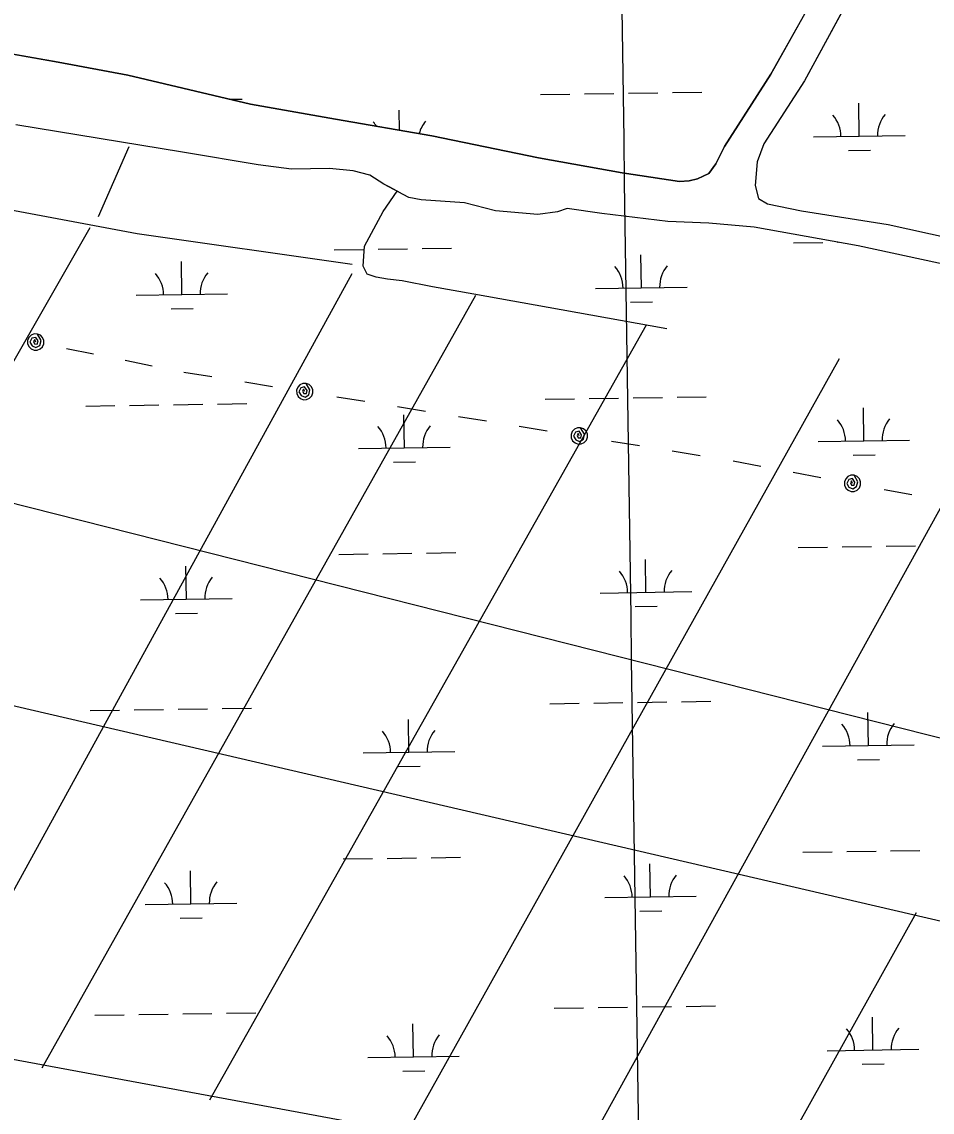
# Model space of a CAD drawing. Extents: x 3807117 to 3845308, y 337856 to 363736.
# Drawn here: x 3815771 to 3816766, y 358678 to 359869 of the extents above; entities that cross this region are included whole.
import ezdxf

# ---------------------------------------------------------------- set-up
doc = ezdxf.new("R2010")
doc.units = 0
for name, color, linetype in [('V-GRID-MAJR', 7, 'Continuous'), ('V-SITE-VEGE', 7, 'Continuous'), ('V-TOPO-SHOR', 7, 'Continuous'), ('V-UTIL-LINE', 7, 'Continuous'), ('V-WETL-SWMP', 7, 'Continuous')]:
    doc.layers.add(name, color=color, linetype=linetype)

msp = doc.modelspace()

# ---------------------------------------------------------------- linework, layer by layer
at = {"layer": 'V-GRID-MAJR'}
msp.add_spline([(3816669.932, 343360.875), (3816580.929, 349419.092), (3816491.898, 355479.234), (3816402.867, 361539.376), (3816402.839, 361541.303)], degree=3, dxfattribs=at)
at = {"layer": 'V-SITE-VEGE'}
msp.add_lwpolyline([(3816618.296728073, 358576.3492269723), (3815717.964817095, 358743.3462749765), (3815703.4433346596, 358757.86775741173), (3815609.0536988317, 358779.6499810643), (3815550.9677690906, 358765.1284986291), (3815492.8818393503, 358721.5640513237), (3815434.7959096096, 358656.2173803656)], dxfattribs=at)
at = {"layer": 'V-TOPO-SHOR'}
msp.add_line((3815888.276588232, 359731.812526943), (3815854.758547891, 359655.6351625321), dxfattribs=at)
for points in [[(3817006.4280000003, 358832.61), (3815574.8200000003, 359164.702), (3814845.707, 359354.906), (3813743.801, 359706.087), (3813187.7, 359890.163), (3812110.295, 360242.369), (3811165.8140000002, 360550.201), (3811113.595, 360566.898)], [(3817231.3740000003, 360466.441), (3817205.522, 360462.78500000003), (3817179.699, 360454.235), (3817152.563, 360431.689), (3817094.1210000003, 360382.375), (3817047.42, 360356.912), (3817017.423, 360344.837), (3816992.294, 360336.989), (3816972.036, 360333.368), (3816947.568, 360331.818), (3816932.9, 360328.93), (3816916.146, 360323.933), (3816907.794, 360317.586), (3816895.369, 360290.936), (3816863.631, 360220.804), (3816784.058, 360082.543), (3816713.449, 359964.618), (3816626.321, 359803.929), (3816581.988, 359735.121), (3816574.414, 359715.493), (3816572.477, 359689.606), (3816576.059, 359675.641)], [(3814170.255, 360455.279), (3814287.6070000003, 360402.363), (3814391.001, 360354.239), (3814509.0840000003, 360295.755), (3814606.161, 360255.253), (3814669.045, 360224.294), (3814703.96, 360210.576), (3814747.287, 360187.858), (3814833.934, 360144.506), (3814997.4280000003, 360064.705), (3815121.059, 360010.43700000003), (3815202.781, 359974.716), (3815251.734, 359943.673), (3815270.623, 359930.553), (3815284.6040000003, 359922.279), (3815299.276, 359915.404), (3815321.5870000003, 359912.06), (3815369.703, 359903.99700000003), (3815477.833, 359878.192), (3815566.362, 359868.288), (3815669.575, 359849.418), (3815811.137, 359824.516)], [(3816500.17, 359695.01300000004), (3816509.2120000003, 359697.159), (3816521.717, 359702.80700000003), (3816529.315, 359713.303), (3816538.951, 359732.172), (3816589.316, 359811.196), (3816694.741, 359998.532)], [(3815106.869, 359826.965), (3815336.752469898, 359731.812526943), (3815425.1182126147, 359725.71833779), (3815897.417871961, 359637.3525950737), (3816132.0441543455, 359603.83455473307)], [(3815811.137, 359824.516), (3815887.153, 359810.354), (3816021.096, 359778.44), (3816113.844, 359762.294), (3816219.14, 359744.134), (3816335.622, 359719.773), (3816426.975, 359703.618), (3816489.725, 359694.253), (3816500.17, 359695.01300000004)], [(3816181.415, 359683.57300000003), (3816173.5160000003, 359687.76300000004), (3816166.844, 359691.304), (3816151.398, 359700.999), (3816133.185, 359705.781), (3816107.294, 359708.42100000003), (3816066.037, 359707.467), (3816029.642, 359712.13800000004), (3815947.032, 359726.316), (3815765.018, 359755.965)], [(3817096.449, 359004.62), (3815275.901, 359465.665), (3814434.0377258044, 359705.1763906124)], [(3816475.736, 359533.30700000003), (3816360.433, 359554.116), (3816265.0840000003, 359571.064), (3816220.002, 359579.155), (3816186.884, 359585.72500000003), (3816170.932, 359587.62), (3816158.566, 359589.537), (3816148.582, 359593.061), (3816144.144, 359601.802), (3816145.6040000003, 359623.331), (3816166.094, 359661.317), (3816181.415, 359683.57300000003)], [(3817311.346, 359517.918), (3817265.848, 359524.631), (3817194.457, 359533.985), (3817136.392, 359537.12200000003), (3817066.403, 359545.783), (3816997.0700000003, 359561.44), (3816914.448, 359577.718), (3816853.512, 359592.727), (3816791.22, 359600.735), (3816684.7770000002, 359623.859), (3816571.359, 359644.14), (3816521.676, 359648.73), (3816476.9050000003, 359650.553), (3816404.819, 359659.199), (3816367.022, 359664.563), (3816356.554, 359661.002), (3816334.893, 359658.071), (3816288.71, 359661.983), (3816255.086, 359670.867), (3816207.511, 359674.07), (3816194.207, 359676.78500000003), (3816187.295, 359680.453), (3816181.415, 359683.57300000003)], [(3816576.059, 359675.641), (3816585.924, 359669.871), (3816622.9990000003, 359661.942), (3816717.504, 359647.139), (3816785.432, 359632.172), (3816833.011, 359628.268), (3816870.1350000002, 359618.706), (3816900.978, 359607.006), (3816954.214, 359593.348), (3816999.727, 359584.53500000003), (3817023.524, 359581.18700000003), (3817040.343, 359575.694), (3817057.859, 359570.208), (3817076.768, 359566.128), (3817098.469, 359562.765), (3817145.323, 359563.054), (3817197.111, 359557.078), (3817263.593, 359549.795), (3817307.715, 359539.578)], [(3815236.165, 358577.234), (3815846.021, 359643.742)], [(3815683.202, 358775.905), (3816132.224, 359593.574)], [(3815793.687, 358726.094), (3816267.1070000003, 359570.098)], [(3815976.724, 358691.373), (3816453.56, 359537.652)], [(3816187.7320000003, 358646.781), (3816664.644, 359500.92100000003)], [(3816379.098, 358621.482), (3816847.759, 359469.056)], [(3816567.9420000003, 358571.968), (3816748.497, 358895.903)]]:
    msp.add_lwpolyline(points, dxfattribs=at)
at = {"layer": 'V-UTIL-LINE'}
for points in [[(3815786.615, 359518.73), (3815785.481, 359521.374), (3815784.256, 359519.396), (3815785.4020000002, 359516.901), (3815788.318, 359516.64), (3815789.15, 359519.934), (3815786.656, 359523.904), (3815782.501, 359522.93200000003), (3815780.301, 359518.59500000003), (3815782.6380000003, 359514.657), (3815786.722, 359512.83900000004), (3815790.977, 359515.11100000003), (3815792.386, 359520.433), (3815788.403, 359527.55100000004), (3815784.892, 359527.563), (3815781.642, 359526.231), (3815779.15, 359523.757), (3815777.795, 359520.518), (3815777.782, 359517.007), (3815779.114, 359513.757), (3815781.588, 359511.265), (3815784.827, 359509.909), (3815788.339, 359509.896), (3815791.588, 359511.228), (3815794.08, 359513.703), (3815795.436, 359516.942), (3815795.449, 359520.453), (3815794.117, 359523.703), (3815791.643, 359526.195), (3815788.403, 359527.55100000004)], [(3815820.3570000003, 359511.89), (3815849.773, 359505.92600000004)], [(3815884.381, 359498.911), (3815913.7970000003, 359492.94800000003)], [(3815948.404, 359485.93200000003), (3815978.935, 359481.004)], [(3816014.853, 359475.207), (3816045.384, 359470.279)], [(3816080.4050000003, 359464.626), (3816079.166, 359467.223), (3816078.02, 359465.197), (3816079.265, 359462.75), (3816082.19, 359462.606), (3816082.89, 359465.931), (3816080.239, 359469.798), (3816076.126, 359468.66000000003), (3816074.102, 359464.238), (3816076.593, 359460.397), (3816080.747, 359458.744), (3816084.9080000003, 359461.184), (3816086.103, 359466.559), (3816081.839, 359473.511), (3816078.33, 359473.384), (3816075.136, 359471.923), (3816072.745, 359469.351), (3816071.52, 359466.06), (3816071.647, 359462.55100000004), (3816073.108, 359459.357), (3816075.68, 359456.966), (3816078.971, 359455.741), (3816082.48, 359455.868), (3816085.674, 359457.329), (3816088.065, 359459.901), (3816089.29, 359463.192), (3816089.162, 359466.701), (3816087.702, 359469.895), (3816085.13, 359472.286), (3816081.839, 359473.511)], [(3816115.426, 359458.973), (3816145.9560000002, 359454.04600000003)], [(3816181.875, 359448.248), (3816212.406, 359443.32)], [(3816248.324, 359437.522), (3816278.855, 359432.59500000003)], [(3816314.774, 359426.797), (3816345.305, 359421.869)], [(3816380.325, 359416.217), (3816379.086, 359418.813), (3816377.941, 359416.788), (3816379.186, 359414.34), (3816382.11, 359414.196), (3816382.81, 359417.521), (3816380.159, 359421.38800000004), (3816376.0470000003, 359420.251), (3816374.022, 359415.829), (3816376.514, 359411.988), (3816380.668, 359410.335), (3816384.829, 359412.775), (3816386.023, 359418.14900000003), (3816381.7600000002, 359425.102), (3816378.25, 359424.974), (3816375.057, 359423.51300000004), (3816372.665, 359420.941), (3816371.44, 359417.651), (3816371.568, 359414.141), (3816373.029, 359410.94800000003), (3816375.6, 359408.55700000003), (3816378.8910000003, 359407.332), (3816382.4, 359407.45900000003), (3816385.594, 359408.92), (3816387.985, 359411.492), (3816389.21, 359414.782), (3816389.083, 359418.292), (3816387.622, 359421.485), (3816385.0500000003, 359423.876), (3816381.7600000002, 359425.102)], [(3816415.346, 359410.564), (3816445.877, 359405.636)], [(3816481.796, 359399.838), (3816512.326, 359394.911)], [(3816548.245, 359389.113), (3816578.432, 359383.402)], [(3816613.946, 359376.684), (3816644.133, 359370.974)], [(3816678.7600000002, 359364.423), (3816677.591, 359367.052), (3816676.392, 359365.058), (3816677.5700000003, 359362.578), (3816680.49, 359362.356), (3816681.279, 359365.661), (3816678.733, 359369.597), (3816674.591, 359368.571), (3816672.448, 359364.206), (3816674.836, 359360.299), (3816678.943, 359358.534), (3816683.169, 359360.862), (3816684.507, 359366.202), (3816680.433, 359373.266), (3816676.921, 359373.233), (3816673.69, 359371.859), (3816671.23, 359369.353), (3816669.917, 359366.096), (3816669.949, 359362.585), (3816671.324, 359359.353), (3816673.83, 359356.893), (3816677.0870000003, 359355.58), (3816680.598, 359355.613), (3816683.83, 359356.987), (3816686.29, 359359.494), (3816687.603, 359362.75), (3816687.5700000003, 359366.262), (3816686.196, 359369.493), (3816683.6890000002, 359371.953), (3816680.433, 359373.266)], [(3816713.386, 359357.873), (3816743.573, 359352.162)]]:
    msp.add_lwpolyline(points, dxfattribs=at)
at = {"layer": 'V-WETL-SWMP'}
for p, q in [((3816694.741, 359998.533), (3816589.316, 359811.196)), ((3816713.4499928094, 359964.61697940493), (3816626.321019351, 359803.93005542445)), ((3815811.137, 359824.516), (3815669.575, 359849.418)), ((3815887.153, 359810.355), (3815811.137, 359824.516)), ((3816021.096, 359778.44000000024), (3815887.153, 359810.355)), ((3816589.316, 359811.196), (3816538.951, 359732.17100000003)), ((3816626.321019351, 359803.93005542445), (3816581.987031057, 359735.1210889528)), ((3816338.0429451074, 359789.0640848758), (3816370.0393542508, 359789.54346146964)), ((3816386.037558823, 359789.78314976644), (3816418.033967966, 359790.2625263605)), ((3816434.032172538, 359790.5022146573), (3816466.0285816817, 359790.98159125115)), ((3816482.0267862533, 359791.2212795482), (3816514.023195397, 359791.700656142)), ((3815997.895992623, 359783.9679352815), (3816012.171516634, 359784.18181403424)), ((3816113.843, 359762.293), (3816021.096, 359778.44000000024)), ((3816686.081459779, 359743.53168634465), (3816685.542156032, 359779.52763947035)), ((3816184.0160053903, 359750.1906440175), (3816183.68913534, 359772.00787081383)), ((3815947.033063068, 359726.316180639), (3815765.019067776, 359755.96619412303)), ((3816219.14, 359744.13300000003), (3816113.843, 359762.293)), ((3816335.622, 359719.7730000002), (3816219.14, 359744.13300000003)), ((3816636.0870718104, 359742.7826604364), (3816736.0758477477, 359744.2807122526)), ((3816538.951, 359732.17100000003), (3816529.315, 359713.304)), ((3816581.987031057, 359735.1210889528), (3816574.4150341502, 359715.49309781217)), ((3816029.6430610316, 359712.1381748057), (3815947.033063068, 359726.3161806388)), ((3816426.975, 359703.618), (3816335.622, 359719.773)), ((3816674.3139732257, 359727.9226547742), (3816698.3112794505, 359728.28218721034)), ((3816066.0380599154, 359707.46717160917), (3816029.6430610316, 359712.1381748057)), ((3816107.2940577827, 359708.4201655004), (3816066.0380599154, 359707.46717160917)), ((3816133.1860568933, 359705.78216295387), (3816107.2940577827, 359708.4201655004)), ((3816529.315, 359713.304), (3816521.717, 359702.808)), ((3816574.4150341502, 359715.49309781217), (3816572.476037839, 359689.6051083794)), ((3816151.398056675, 359700.99916232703), (3816133.1860568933, 359705.78216295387)), ((3816166.844057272, 359691.3031640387), (3816151.398056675, 359700.99916232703)), ((3816489.7260000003, 359694.252), (3816426.975, 359703.618)), ((3816500.171, 359695.01300000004), (3816489.7260000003, 359694.252)), ((3816509.213, 359697.158), (3816500.171, 359695.01300000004)), ((3816521.717, 359702.808), (3816509.213, 359697.158)), ((3816194.2080579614, 359676.78516601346), (3816166.844057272, 359691.3031640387)), ((3816572.476037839, 359689.6051083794), (3816576.0590396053, 359675.64011343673)), ((3816207.5120576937, 359674.070165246), (3816194.2080579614, 359676.78516601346)), ((3816255.087055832, 359670.86615991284), (3816207.5120576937, 359674.0701652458)), ((3816288.7110554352, 359661.982158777), (3816255.087055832, 359670.86615991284)), ((3816576.0590396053, 359675.64011343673), (3816585.9240399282, 359669.8721143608)), ((3816334.892053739, 359658.07015391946), (3816288.7110554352, 359661.982158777)), ((3816356.5540522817, 359661.00114974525), (3816334.892053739, 359658.07015391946)), ((3816367.02205128, 359664.5621468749), (3816356.5540522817, 359661.001149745)), ((3816404.820050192, 359659.2001437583), (3816367.02205128, 359664.5621468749)), ((3816476.9060478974, 359650.552137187), (3816404.820050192, 359659.2001437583)), ((3816585.9240399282, 359669.87211436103), (3816623.0000392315, 359661.94211236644)), ((3816623.0000392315, 359661.94211236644), (3816717.5030367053, 359647.13810513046)), ((3816521.6760459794, 359648.7301316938), (3816476.9060478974, 359650.552137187)), ((3816571.358044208, 359644.14012661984), (3816521.6760459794, 359648.7301316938)), ((3816717.5030367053, 359647.13810513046), (3816785.43203549, 359632.17110165)), ((3816684.777041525, 359623.85811893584), (3816571.358044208, 359644.14012661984)), ((3816614.410946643, 359627.0129725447), (3816646.4073549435, 359627.49234912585)), ((3816662.405559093, 359627.7320374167), (3816663.0589620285, 359627.7418268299)), ((3816791.2200395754, 359600.73611335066), (3816684.777041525, 359623.85811893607)), ((3816112.5592811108, 359619.49413063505), (3816144.555689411, 359619.9735072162)), ((3816160.5538935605, 359620.21319550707), (3816192.550301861, 359620.69257208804)), ((3816208.548506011, 359620.9322603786), (3816240.5449143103, 359621.4116369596)), ((3816448.0612500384, 359578.0854866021), (3816447.521946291, 359614.08143972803)), ((3815946.2095845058, 359570.56664469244), (3815945.6702807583, 359606.5625978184)), ((3816398.0668620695, 359577.3364606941), (3816498.055638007, 359578.8345125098)), ((3815896.2151965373, 359569.81761878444), (3815996.203972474, 359571.31567060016)), ((3815934.442097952, 359554.95761312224), (3815958.439404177, 359555.31714555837)), ((3816436.2937634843, 359562.4764550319), (3816460.291069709, 359562.835987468)), ((3816343.0279850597, 359456.42740568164), (3816375.024393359, 359456.9067822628)), ((3816391.0225975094, 359457.1464705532), (3816423.01900581, 359457.6258471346)), ((3816439.0172099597, 359457.8655354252), (3816471.0136182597, 359458.3449120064)), ((3816487.01182241, 359458.584600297), (3816519.0082307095, 359459.0639768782)), ((3815841.1763195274, 359448.908563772), (3815873.172727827, 359449.3879403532)), ((3815889.170931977, 359449.62762864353), (3815921.167340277, 359450.10700522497)), ((3815937.165544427, 359450.34669351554), (3815969.1619527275, 359450.82607009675)), ((3815985.1601568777, 359451.0657583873), (3816017.1565651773, 359451.54513496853)), ((3816691.0651507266, 359410.89408339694), (3816690.525846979, 359446.89003652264)), ((3816189.2134851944, 359403.3752414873), (3816188.674181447, 359439.371194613)), ((3816641.070762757, 359410.1450574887), (3816741.0595386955, 359411.6431093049)), ((3816139.2190972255, 359402.62621557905), (3816239.2078731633, 359404.12426739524)), ((3816177.4459986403, 359387.76620991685), (3816201.443304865, 359388.125742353)), ((3816679.297664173, 359395.2850518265), (3816703.2949703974, 359395.6445842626)), ((3816619.3946375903, 359294.3753695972), (3816651.3910458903, 359294.8547461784)), ((3816667.38925004, 359295.09443446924), (3816699.3856583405, 359295.57381105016)), ((3816715.3838624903, 359295.8134993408), (3816747.3802707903, 359296.29287592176)), ((3816117.542972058, 359286.8565276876), (3816149.5393803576, 359287.3359042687)), ((3816165.537584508, 359287.5755925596), (3816197.533992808, 359288.05496914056)), ((3816213.5321969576, 359288.29465743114), (3816245.528605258, 359288.7740340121)), ((3816453.0449409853, 359245.4478836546), (3816452.5056372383, 359281.44383678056)), ((3815951.1932754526, 359237.92904174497), (3815950.6539717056, 359273.9249948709)), ((3816403.050553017, 359244.6988577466), (3816503.0393289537, 359246.19690956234)), ((3815901.1988874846, 359237.18001583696), (3816001.1876634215, 359238.6780676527)), ((3816441.2774544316, 359229.8388520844), (3816465.2747606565, 359230.19838452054)), ((3815939.4257888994, 359222.32001017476), (3815963.4230951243, 359222.6795426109)), ((3816348.011676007, 359123.78980273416), (3816380.008084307, 359124.26917931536)), ((3816396.006288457, 359124.5088676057), (3816428.0026967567, 359124.98824418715)), ((3816444.0009009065, 359125.2279324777), (3816475.997309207, 359125.7073090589)), ((3816491.995513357, 359125.9469973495), (3816523.9919216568, 359126.4263739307)), ((3815846.1600104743, 359116.2709608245), (3815878.1564187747, 359116.7503374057)), ((3815894.154622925, 359116.99002569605), (3815926.1510312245, 359117.4694022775)), ((3815942.1492353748, 359117.70909056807), (3815974.1456436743, 359118.1884671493)), ((3815990.1438478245, 359118.42815543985), (3816022.1402561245, 359118.90753202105)), ((3816696.048841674, 359078.25648044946), (3816695.509537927, 359114.25243357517)), ((3816194.197176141, 359070.7376385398), (3816193.657872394, 359106.7335916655)), ((3816646.054453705, 359077.5074545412), (3816746.043229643, 359079.0055063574)), ((3816144.2027881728, 359069.98861263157), (3816244.1915641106, 359071.4866644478)), ((3816182.4296895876, 359055.1286069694), (3816206.4269958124, 359055.4881394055)), ((3816684.28135512, 359062.647448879), (3816708.2786613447, 359063.00698131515)), ((3816218.5158879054, 358955.65705448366), (3816250.512296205, 358956.13643106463)), ((3816624.3783285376, 358961.73776664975), (3816656.3747368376, 358962.2171432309)), ((3816672.372940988, 358962.45683152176), (3816704.3693492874, 358962.93620810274)), ((3816720.367553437, 358963.1758963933), (3816752.3639617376, 358963.6552729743)), ((3816122.526663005, 358954.2189247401), (3816154.5230713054, 358954.6983013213)), ((3816170.5212754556, 358954.9379896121), (3816202.517683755, 358955.4173661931)), ((3816458.0286319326, 358912.81028070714), (3816457.489328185, 358948.8062338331)), ((3815956.1769664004, 358905.2914387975), (3815955.637662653, 358941.2873919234)), ((3816408.034243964, 358912.06125479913), (3816508.0230199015, 358913.55930661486)), ((3815906.1825784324, 358904.5424128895), (3816006.1713543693, 358906.04046470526)), ((3816446.261145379, 358897.20124913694), (3816470.258451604, 358897.56078157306)), ((3815944.409479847, 358889.6824072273), (3815968.406786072, 358890.0419396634)), ((3816352.995366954, 358791.1521997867), (3816384.9917752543, 358791.6315763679)), ((3816400.9899794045, 358791.8712646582), (3816432.986387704, 358792.35064123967)), ((3816448.9845918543, 358792.59032953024), (3816480.9810001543, 358793.06970611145)), ((3816496.9792043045, 358793.309394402), (3816528.975612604, 358793.7887709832)), ((3815851.143701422, 358783.633357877), (3815883.1401097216, 358784.11273445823)), ((3815899.138313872, 358784.3524227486), (3815931.134722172, 358784.83179933)), ((3815947.132926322, 358785.0714876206), (3815979.1293346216, 358785.5508642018)), ((3815995.127538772, 358785.79055249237), (3816027.1239470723, 358786.2699290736)), ((3816701.032532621, 358745.618877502), (3816700.4932288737, 358781.6148306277)), ((3816199.1808670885, 358738.10003559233), (3816198.641563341, 358774.09598871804)), ((3816651.0381446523, 358744.86985159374), (3816751.02692059, 358746.36790341)), ((3816149.18647912, 358737.3510096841), (3816249.1752550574, 358738.84906150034)), ((3816689.2650460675, 358730.00984593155), (3816713.262352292, 358730.3693783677)), ((3816187.4133805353, 358722.4910040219), (3816211.41068676, 358722.850536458))]:
    msp.add_line(p, q, dxfattribs=at)
for centre, radius, start, end in [((3816630.8376113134, 359743.178868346), 35.24628790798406, 0.08653266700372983, 41.630191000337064), ((3816741.311082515, 359744.8340039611), 35.24628790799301, 140.0865294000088, 181.63018773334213), ((3816128.9845841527, 359735.65909260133), 35.24628790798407, 32.40901461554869, 41.630190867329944), ((3816239.458058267, 359737.3142282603), 35.24628790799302, 140.0865295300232, 164.89732522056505), ((3816392.817401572, 359577.7326686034), 35.24628790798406, 0.08653266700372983, 41.630191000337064), ((3816503.2908727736, 359579.3878042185), 35.24628790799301, 140.0865294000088, 181.63018773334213), ((3815890.96573604, 359570.21382669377), 35.24628790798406, 0.08653266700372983, 41.630191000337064), ((3816001.439207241, 359571.8689623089), 35.24628790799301, 140.0865294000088, 181.63018773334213), ((3816635.8213022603, 359410.54126539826), 35.24628790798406, 0.08653266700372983, 41.630191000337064), ((3816746.294773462, 359412.1964010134), 35.24628790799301, 140.0865294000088, 181.63018773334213), ((3816133.9696367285, 359403.0224234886), 35.24628790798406, 0.08653266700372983, 41.630191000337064), ((3816244.44310793, 359404.67755910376), 35.24628790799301, 140.0865294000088, 181.63018773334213), ((3816397.8010925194, 359245.09506565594), 35.24628790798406, 0.08653266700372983, 41.630191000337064), ((3816508.274563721, 359246.7502012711), 35.24628790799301, 140.0865294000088, 181.63018773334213), ((3815895.9494269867, 359237.5762237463), 35.24628790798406, 0.08653266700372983, 41.630191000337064), ((3816006.4228981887, 359239.23135936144), 35.24628790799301, 140.0865294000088, 181.63018773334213), ((3816640.804993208, 359077.9036624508), 35.24628790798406, 0.08653266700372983, 41.630191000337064), ((3816751.2784644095, 359079.55879806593), 35.24628790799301, 140.0865294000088, 181.63018773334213), ((3816138.953327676, 359070.38482054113), 35.24628790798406, 0.08653266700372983, 41.630191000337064), ((3816249.426798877, 359072.0399561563), 35.24628790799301, 140.0865294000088, 181.63018773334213), ((3816402.7847834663, 358912.45746270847), 35.24628790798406, 0.08653266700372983, 41.630191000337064), ((3816513.258254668, 358914.1125983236), 35.24628790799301, 140.0865294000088, 181.63018773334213), ((3815900.9331179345, 358904.9386207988), 35.24628790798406, 0.08653266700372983, 41.630191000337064), ((3816011.406589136, 358906.59375641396), 35.24628790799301, 140.0865294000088, 181.63018773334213), ((3816645.7886841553, 358745.2660595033), 35.24628790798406, 0.08653266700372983, 41.630191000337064), ((3816756.2621553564, 358746.92119511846), 35.24628790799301, 140.0865294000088, 181.63018773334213), ((3816143.937018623, 358737.74721759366), 35.24628790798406, 0.08653266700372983, 41.630191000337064), ((3816254.4104898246, 358739.4023532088), 35.24628790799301, 140.0865294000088, 181.63018773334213)]:
    msp.add_arc(centre, radius, start, end, dxfattribs=at)

doc.saveas('drawing.dxf')
